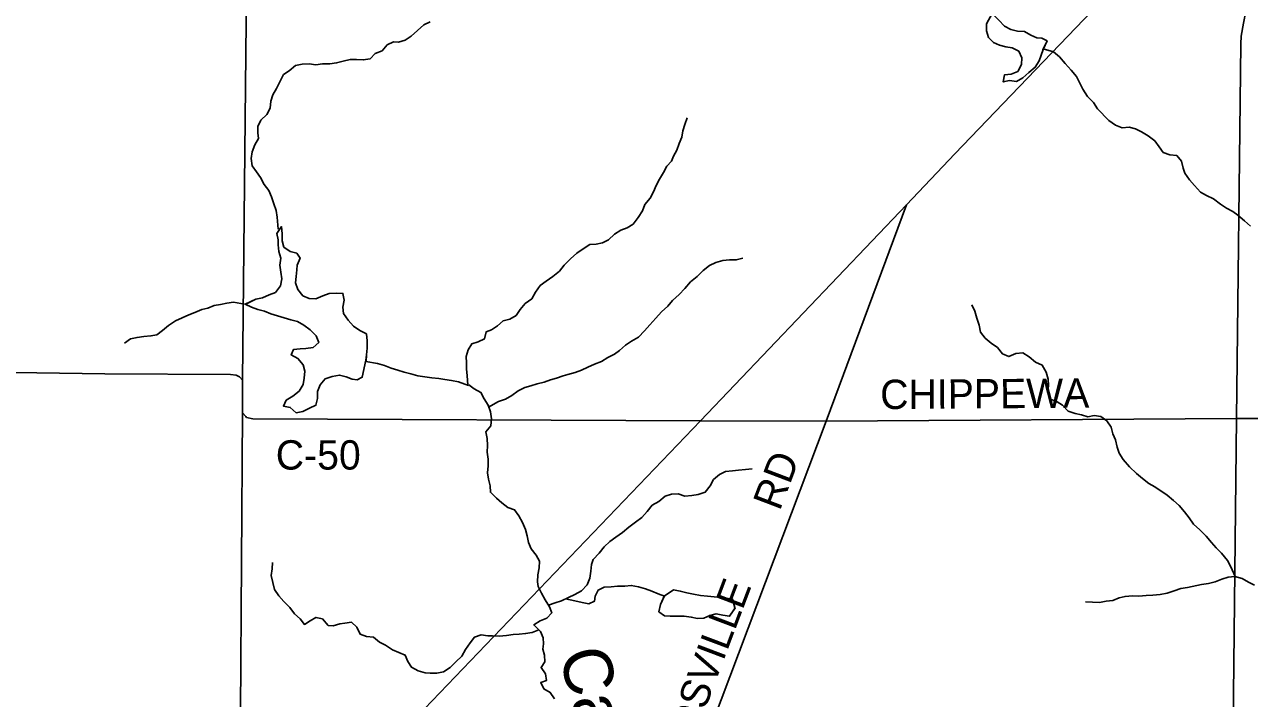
# Model space of a CAD drawing. Extents: x 1985906 to 2277390, y 930619 to 1324581.
# Drawn here: x 2110785 to 2123319, y 1117745 to 1124636 of the extents above; entities that cross this region are included whole.
import ezdxf

# ---------------------------------------------------------------- set-up
doc = ezdxf.new("R2010")
doc.units = 0
for name, color, linetype in [('GM_X_County_Road', 7, 'Continuous'), ('GM_X_County_Road_Text', 7, 'Continuous'), ('GM_X_Minor_Lake', 7, 'Continuous'), ('GM_X_Minor_River', 7, 'Continuous'), ('GM_X_Minor_River_Text', 7, 'Continuous'), ('GM_X_Township', 7, 'Continuous'), ('GM_X_US_Route', 7, 'Continuous')]:
    doc.layers.add(name, color=color, linetype=linetype)

msp = doc.modelspace()

# ---------------------------------------------------------------- linework, layer by layer
at = {"layer": 'GM_X_County_Road'}
for points in [[(2123185, 1120607), (2123229, 1124437), (2123233, 1124517), (2123258, 1124650), (2123399, 1125389), (2123686, 1126953)], [(2117236, 1115944), (2117291, 1116085), (2118986, 1120580), (2119808, 1122792)], [(2117701, 1120584), (2118986, 1120580), (2123185, 1120607), (2124193, 1120608), (2125179, 1120595), (2126060, 1120584), (2126187, 1120609), (2126315, 1120663), (2126384, 1120697), (2126453, 1120749), (2126584, 1120814), (2126680, 1120840), (2126993, 1120848), (2128109, 1120868), (2128290, 1120872), (2128392, 1120901), (2128491, 1120957), (2128609, 1121053), (2128757, 1121208), (2128840, 1121260), (2128948, 1121295), (2129084, 1121301), (2130495, 1121313)], [(2105090, 1121154), (2107195, 1121127), (2111606, 1121065), (2112892, 1121057), (2112950, 1121051), (2112985, 1121033), (2113014, 1120998), (2113015, 1120666), (2113050, 1120627)], [(2113050, 1120627), (2113057, 1120618), (2113121, 1120604), (2117701, 1120584)], [(2123142, 1116535), (2123185, 1120607)]]:
    msp.add_lwpolyline(points, dxfattribs=at)
at = {"layer": 'GM_X_Minor_Lake'}
for points in [[(2120687, 1124749), (2120628, 1124644), (2120629, 1124572), (2120649, 1124504), (2120701, 1124450), (2120762, 1124426), (2120824, 1124408), (2120890, 1124398), (2120959, 1124362), (2120989, 1124294), (2120986, 1124226), (2120948, 1124156), (2120881, 1124129), (2120811, 1124121), (2120799, 1124049), (2120864, 1124063), (2120936, 1124053), (2121000, 1124090), (2121060, 1124146), (2121126, 1124198), (2121166, 1124265), (2121207, 1124380)], [(2121207, 1124380), (2121248, 1124467), (2121193, 1124497), (2121143, 1124499), (2121081, 1124527), (2121016, 1124563), (2120944, 1124569), (2120878, 1124583), (2120811, 1124619), (2120753, 1124679), (2120687, 1124749)], [(2121203, 1124375), (2121248, 1124467), (2121193, 1124497), (2121143, 1124499), (2121081, 1124527), (2121016, 1124563), (2120944, 1124569), (2120878, 1124583), (2120811, 1124619), (2120753, 1124679), (2120687, 1124749)], [(2114279, 1121202), (2114286, 1121257), (2114290, 1121328), (2114290, 1121400), (2114286, 1121472), (2114217, 1121508), (2114153, 1121550), (2114096, 1121612), (2114050, 1121682), (2114043, 1121746), (2114057, 1121818), (2114043, 1121886), (2113975, 1121888), (2113904, 1121884), (2113836, 1121860), (2113766, 1121830), (2113698, 1121835), (2113633, 1121863), (2113581, 1121925), (2113558, 1121993), (2113566, 1122060), (2113572, 1122126), (2113576, 1122176), (2113604, 1122248), (2113571, 1122298), (2113503, 1122314), (2113440, 1122360), (2113420, 1122424), (2113422, 1122496), (2113414, 1122569), (2113366, 1122500), (2113382, 1122434), (2113382, 1122384), (2113388, 1122316), (2113407, 1122246), (2113399, 1122174), (2113407, 1122105), (2113418, 1122035), (2113406, 1121963), (2113352, 1121897), (2113288, 1121872), (2113221, 1121840), (2113153, 1121826), (2113044, 1121775)], [(2114281, 1121189), (2114286, 1121257), (2114290, 1121328), (2114290, 1121400), (2114286, 1121472), (2114217, 1121508), (2114153, 1121550), (2114096, 1121612), (2114050, 1121682), (2114043, 1121746), (2114057, 1121818), (2114043, 1121886), (2113975, 1121888), (2113904, 1121884), (2113836, 1121860), (2113766, 1121830), (2113698, 1121835), (2113633, 1121863), (2113581, 1121925), (2113558, 1121993), (2113566, 1122060), (2113572, 1122126), (2113576, 1122176), (2113604, 1122248), (2113571, 1122298), (2113503, 1122314), (2113440, 1122360), (2113420, 1122424), (2113422, 1122496), (2113414, 1122569), (2113366, 1122500), (2113382, 1122434), (2113382, 1122384), (2113388, 1122316), (2113407, 1122246), (2113399, 1122174), (2113407, 1122105), (2113418, 1122035), (2113406, 1121963), (2113352, 1121897), (2113288, 1121872), (2113221, 1121840), (2113153, 1121826), (2113050, 1121777)], [(2113043, 1121775), (2113107, 1121744), (2113172, 1121722), (2113242, 1121706), (2113306, 1121678), (2113375, 1121658), (2113441, 1121638), (2113510, 1121616), (2113580, 1121600), (2113644, 1121560), (2113707, 1121515), (2113769, 1121453), (2113796, 1121386), (2113738, 1121334), (2113665, 1121322), (2113605, 1121320), (2113539, 1121314), (2113515, 1121257), (2113583, 1121221), (2113638, 1121155), (2113654, 1121091), (2113648, 1121019), (2113635, 1120955), (2113597, 1120888), (2113529, 1120834), (2113464, 1120794), (2113434, 1120734), (2113505, 1120720), (2113565, 1120666), (2113632, 1120680), (2113702, 1120712), (2113766, 1120743), (2113784, 1120811), (2113784, 1120883), (2113811, 1120953), (2113861, 1121014), (2113934, 1121038), (2114008, 1121052), (2114076, 1121034), (2114139, 1121008), (2114189, 1121002), (2114241, 1121029), (2114279, 1121202)], [(2113044, 1121775), (2113107, 1121744), (2113172, 1121722), (2113242, 1121706), (2113306, 1121678), (2113375, 1121658), (2113441, 1121638), (2113510, 1121616), (2113580, 1121600), (2113644, 1121560), (2113707, 1121515), (2113769, 1121453), (2113796, 1121386), (2113738, 1121334), (2113665, 1121322), (2113605, 1121320), (2113539, 1121314), (2113515, 1121257), (2113583, 1121221), (2113638, 1121155), (2113654, 1121091), (2113648, 1121019), (2113635, 1120955), (2113597, 1120888), (2113529, 1120834), (2113464, 1120794), (2113434, 1120734), (2113505, 1120720), (2113565, 1120666), (2113632, 1120680), (2113702, 1120712), (2113766, 1120743), (2113784, 1120811), (2113784, 1120883), (2113811, 1120953), (2113861, 1121014), (2113934, 1121038), (2114008, 1121052), (2114076, 1121034), (2114139, 1121008), (2114189, 1121002), (2114241, 1121029), (2114279, 1121202)], [(2117333, 1118797), (2117293, 1118705), (2117274, 1118632), (2117332, 1118590), (2117392, 1118585), (2117535, 1118585), (2117607, 1118577), (2117672, 1118561), (2117736, 1118567), (2117798, 1118592), (2117862, 1118610), (2117931, 1118596), (2117999, 1118586), (2118050, 1118661)], [(2117332, 1118793), (2117293, 1118705), (2117274, 1118632), (2117332, 1118590), (2117392, 1118585), (2117535, 1118585), (2117607, 1118577), (2117672, 1118561), (2117736, 1118567), (2117798, 1118592), (2117862, 1118610), (2117931, 1118596), (2117999, 1118586), (2118053, 1118666)], [(2118055, 1118661), (2118029, 1118761), (2117960, 1118769), (2117892, 1118780), (2117842, 1118784), (2117773, 1118790), (2117701, 1118798), (2117629, 1118812), (2117562, 1118824), (2117494, 1118842), (2117426, 1118855), (2117331, 1118792)], [(2118053, 1118666), (2118029, 1118761), (2117960, 1118769), (2117892, 1118780), (2117842, 1118784), (2117773, 1118790), (2117701, 1118798), (2117629, 1118812), (2117562, 1118824), (2117494, 1118842), (2117426, 1118855), (2117332, 1118793)]]:
    msp.add_lwpolyline(points, dxfattribs=at)
at = {"layer": 'GM_X_Minor_River'}
for points in [[(2114935, 1124663), (2114870, 1124633), (2114806, 1124576), (2114742, 1124518), (2114680, 1124474), (2114612, 1124455), (2114562, 1124457), (2114497, 1124429), (2114443, 1124367), (2114373, 1124340), (2114321, 1124286), (2114251, 1124274), (2114183, 1124278), (2114118, 1124279), (2114046, 1124261), (2113978, 1124243), (2113910, 1124233), (2113835, 1124235), (2113765, 1124224), (2113697, 1124232), (2113626, 1124230), (2113558, 1124216), (2113492, 1124163), (2113434, 1124123), (2113402, 1124055), (2113364, 1123983), (2113326, 1123916), (2113306, 1123852), (2113299, 1123780), (2113265, 1123714), (2113203, 1123657), (2113171, 1123593), (2113173, 1123527), (2113179, 1123469), (2113141, 1123404), (2113113, 1123334), (2113106, 1123264), (2113114, 1123192), (2113160, 1123130), (2113201, 1123072), (2113237, 1123001), (2113284, 1122937), (2113314, 1122875), (2113336, 1122803), (2113359, 1122735), (2113369, 1122665), (2113381, 1122544)], [(2121207, 1124386), (2121312, 1124356), (2121374, 1124305), (2121433, 1124236), (2121494, 1124168), (2121549, 1124105), (2121582, 1124036), (2121613, 1123974), (2121662, 1123900), (2121721, 1123837), (2121764, 1123774), (2121881, 1123654), (2121946, 1123608), (2122016, 1123579), (2122086, 1123586), (2122152, 1123569), (2122214, 1123539), (2122282, 1123498), (2122351, 1123445), (2122396, 1123384), (2122437, 1123327), (2122503, 1123304), (2122575, 1123296), (2122623, 1123239), (2122639, 1123167), (2122657, 1123114), (2122704, 1123049), (2122757, 1122988), (2122816, 1122923), (2122880, 1122886), (2122951, 1122854), (2123021, 1122797), (2123084, 1122757), (2123148, 1122724), (2123200, 1122685), (2123269, 1122628), (2123328, 1122574)], [(2117564, 1123681), (2117542, 1123613), (2117522, 1123549), (2117509, 1123484), (2117485, 1123420), (2117461, 1123352), (2117425, 1123290), (2117405, 1123239), (2117357, 1123187), (2117323, 1123123), (2117281, 1123055), (2117247, 1122990), (2117221, 1122926), (2117185, 1122860), (2117133, 1122795), (2117108, 1122729), (2117064, 1122663), (2117014, 1122595), (2116952, 1122556), (2116887, 1122532), (2116823, 1122492), (2116761, 1122433), (2116699, 1122405), (2116633, 1122391), (2116568, 1122385), (2116502, 1122342), (2116438, 1122296), (2116370, 1122240), (2116308, 1122175), (2116260, 1122115), (2116192, 1122059), (2116124, 1122011), (2116060, 1121966), (2116012, 1121898), (2115976, 1121832), (2115908, 1121783), (2115858, 1121721), (2115816, 1121661), (2115750, 1121624), (2115681, 1121606), (2115623, 1121554), (2115563, 1121514), (2115509, 1121495), (2115493, 1121423), (2115427, 1121391), (2115363, 1121371), (2115323, 1121308), (2115303, 1121242), (2115307, 1121178), (2115306, 1121110), (2115316, 1121046), (2115320, 1120949)], [(2118134, 1122245), (2118068, 1122228), (2118000, 1122228), (2117931, 1122222), (2117859, 1122202), (2117793, 1122172), (2117729, 1122119), (2117667, 1122059), (2117601, 1122005), (2117541, 1121938), (2117484, 1121874), (2117416, 1121815), (2117366, 1121755), (2117304, 1121699), (2117244, 1121633), (2117182, 1121566), (2117128, 1121502), (2117066, 1121440), (2116994, 1121399), (2116934, 1121357), (2116872, 1121301), (2116822, 1121266), (2116752, 1121232), (2116689, 1121190), (2116617, 1121162), (2116549, 1121133), (2116483, 1121103), (2116419, 1121079), (2116346, 1121058), (2116296, 1121044), (2116230, 1121020), (2116166, 1121002), (2116102, 1120980), (2116029, 1120961), (2115967, 1120941), (2115905, 1120923), (2115837, 1120891), (2115773, 1120844), (2115708, 1120804), (2115636, 1120780), (2115534, 1120722)], [(2113037, 1121777), (2112924, 1121795), (2112856, 1121787), (2112790, 1121773), (2112725, 1121761), (2112661, 1121736), (2112599, 1121722), (2112529, 1121692), (2112465, 1121668), (2112398, 1121637), (2112330, 1121605), (2112260, 1121557), (2112198, 1121506), (2112138, 1121464), (2112078, 1121452), (2112005, 1121446), (2111937, 1121437), (2111869, 1121421), (2111807, 1121379)], [(2120478, 1121769), (2120507, 1121703), (2120530, 1121634), (2120553, 1121563), (2120565, 1121491), (2120615, 1121430), (2120676, 1121377), (2120739, 1121333), (2120793, 1121268), (2120858, 1121241), (2120929, 1121272), (2120998, 1121280), (2121063, 1121237), (2121129, 1121184), (2121198, 1121151), (2121239, 1121082), (2121260, 1121011), (2121261, 1120947), (2121256, 1120875), (2121283, 1120806), (2121351, 1120779), (2121404, 1120744), (2121465, 1120682), (2121535, 1120659), (2121599, 1120644), (2121663, 1120625), (2121730, 1120637), (2121798, 1120626), (2121859, 1120583), (2121903, 1120518), (2121919, 1120449), (2121948, 1120389), (2121965, 1120314), (2121986, 1120252), (2122027, 1120187), (2122090, 1120113), (2122162, 1120046), (2122225, 1119995), (2122290, 1119941), (2122350, 1119908), (2122477, 1119822), (2122542, 1119768), (2122600, 1119717), (2122653, 1119652), (2122702, 1119591), (2122745, 1119526), (2122810, 1119469), (2122876, 1119405), (2122931, 1119340), (2122978, 1119285), (2123033, 1119230), (2123092, 1119155), (2123129, 1119090), (2123172, 1118992)], [(2114279, 1121189), (2114397, 1121171), (2114468, 1121148), (2114538, 1121122), (2114606, 1121102), (2114671, 1121082), (2114737, 1121064), (2114810, 1121042), (2114882, 1121034), (2114954, 1121023), (2115023, 1121015), (2115087, 1121007), (2115153, 1120997), (2115224, 1120983), (2115329, 1120944)], [(2115330, 1120953), (2115387, 1120909), (2115455, 1120874), (2115487, 1120807), (2115528, 1120743), (2115552, 1120675), (2115563, 1120603), (2115557, 1120531), (2115507, 1120471), (2115519, 1120402), (2115521, 1120330), (2115520, 1120264), (2115528, 1120192), (2115528, 1120124), (2115524, 1120051), (2115531, 1119987), (2115551, 1119919), (2115553, 1119853), (2115616, 1119793), (2115668, 1119745), (2115731, 1119697), (2115799, 1119673), (2115842, 1119613), (2115882, 1119543), (2115910, 1119471), (2115929, 1119409), (2115941, 1119341), (2115969, 1119275), (2116022, 1119211), (2116054, 1119148), (2116052, 1119080), (2116039, 1119010), (2116033, 1118938), (2116041, 1118888), (2116076, 1118822), (2116112, 1118754), (2116156, 1118681), (2116179, 1118619), (2116129, 1118565), (2116061, 1118539), (2115996, 1118497), (2116063, 1118431), (2116091, 1118366), (2116096, 1118302), (2116088, 1118250), (2116106, 1118188), (2116108, 1118118), (2116070, 1118062), (2116117, 1117996), (2116125, 1117927), (2116067, 1117909), (2116099, 1117843), (2116164, 1117807), (2116208, 1117741)], [(2118229, 1120091), (2118162, 1120085), (2118090, 1120079), (2118028, 1120072), (2117959, 1120064), (2117897, 1120036), (2117835, 1119982), (2117799, 1119919), (2117751, 1119853), (2117679, 1119829), (2117613, 1119819), (2117540, 1119814), (2117472, 1119838), (2117404, 1119834), (2117340, 1119812), (2117275, 1119757), (2117207, 1119721), (2117155, 1119657), (2117101, 1119595), (2117035, 1119548), (2116969, 1119496), (2116903, 1119440), (2116837, 1119393), (2116775, 1119349), (2116715, 1119295), (2116665, 1119232), (2116605, 1119166), (2116585, 1119116), (2116579, 1119048), (2116569, 1118975), (2116543, 1118905), (2116483, 1118845), (2116415, 1118807), (2116351, 1118778), (2116279, 1118742), (2116215, 1118722), (2116148, 1118700)], [(2116047, 1118445), (2115981, 1118420), (2115912, 1118408), (2115848, 1118402), (2115784, 1118398), (2115716, 1118389), (2115643, 1118383), (2115575, 1118385), (2115525, 1118385), (2115458, 1118395), (2115388, 1118371), (2115344, 1118312), (2115298, 1118246), (2115260, 1118178), (2115200, 1118119), (2115140, 1118063), (2115072, 1118017), (2115004, 1118005), (2114935, 1118004), (2114885, 1118008), (2114813, 1118028), (2114746, 1118064), (2114708, 1118124), (2114680, 1118188), (2114615, 1118216), (2114551, 1118242), (2114480, 1118290), (2114418, 1118322), (2114355, 1118370), (2114285, 1118378), (2114221, 1118401), (2114186, 1118474), (2114130, 1118524), (2114062, 1118515), (2114011, 1118507), (2113945, 1118487), (2113893, 1118491), (2113834, 1118559), (2113766, 1118573), (2113708, 1118538), (2113650, 1118502), (2113605, 1118560), (2113547, 1118610), (2113501, 1118676), (2113440, 1118736), (2113386, 1118794), (2113343, 1118860), (2113327, 1118932), (2113310, 1119003), (2113318, 1119069), (2113324, 1119135)], [(2121641, 1118733), (2121713, 1118728), (2121783, 1118727), (2121852, 1118738), (2121920, 1118746), (2121985, 1118773), (2122045, 1118788), (2122120, 1118793), (2122188, 1118790), (2122260, 1118796), (2122331, 1118801), (2122403, 1118808), (2122476, 1118821), (2122547, 1118845), (2122617, 1118868), (2122684, 1118881), (2122829, 1118911), (2122899, 1118921), (2122968, 1118936), (2123037, 1118965), (2123101, 1118986), (2123170, 1118991), (2123242, 1118973), (2123307, 1118934), (2123371, 1118903)], [(2117335, 1118791), (2117269, 1118813), (2117203, 1118843), (2117140, 1118867), (2117066, 1118887), (2116993, 1118900), (2116927, 1118894), (2116853, 1118892), (2116789, 1118886), (2116716, 1118882), (2116654, 1118853), (2116624, 1118791), (2116618, 1118741), (2116558, 1118713), (2116490, 1118727), (2116417, 1118742), (2116320, 1118762)]]:
    msp.add_lwpolyline(points, dxfattribs=at)
at = {"layer": 'GM_X_Township'}
for points in [[(2105809, 1142742), (2113092, 1142777), (2113075, 1137306), (2113089, 1134095), (2113072, 1129191), (2113067, 1126004), (2113014, 1120998), (2113015, 1120666), (2112984, 1116083), (2104969, 1116054)], [(2139793, 1125847), (2139773, 1121340), (2139793, 1116176), (2138470, 1116150), (2134719, 1116126), (2127519, 1116127), (2123138, 1116109), (2117291, 1116085), (2113389, 1116085), (2112984, 1116083), (2113015, 1120666), (2113014, 1120998), (2113067, 1126004)]]:
    msp.add_lwpolyline(points, dxfattribs=at)
at = {"layer": 'GM_X_US_Route'}
msp.add_lwpolyline([(2108478, 1111092), (2108484, 1111097), (2108981, 1111605), (2110034, 1112679), (2110078, 1112724), (2112980, 1115675), (2113389, 1116085), (2117701, 1120584), (2119808, 1122792), (2120305, 1123313), (2122862, 1125978), (2123167, 1126295)], dxfattribs=at)

# ---------------------------------------------------------------- texts
at = {"layer": 'GM_X_County_Road_Text'}
for s, rotation, p in [('CHIPPEWA', 0.4033, (2119541, 1120703)), ('C-50', 0, (2113356, 1120085)), ('RD', 69.2119, (2118512, 1119654)), ('FRIENDSVILLE', 69.3186, (2117218, 1116222))]:
    msp.add_text(s, height=300, rotation=rotation, dxfattribs=at).set_placement(p)
at = {"layer": 'GM_X_Minor_River_Text'}
msp.add_text('Camel', height=500.2, rotation=284.9688, dxfattribs=at).set_placement((2116249, 1118199))

doc.saveas('drawing.dxf')
